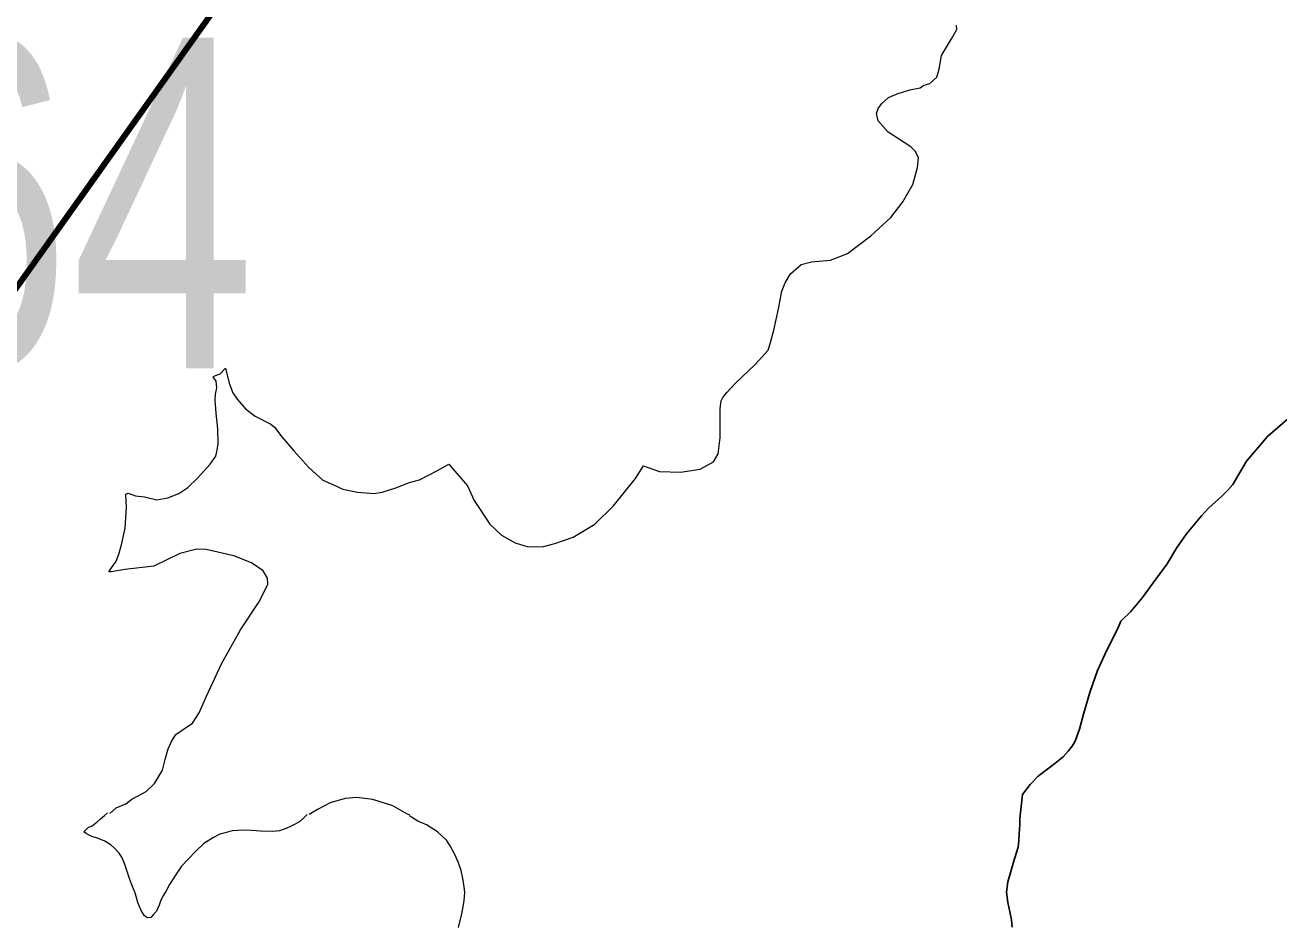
# Model space of a CAD drawing. Extents: x 553962 to 842807, y 8883888 to 9032388.
# Drawn here: x 710557 to 712073, y 8965279 to 8966368 of the extents above; entities that cross this region are included whole.
import ezdxf

# ---------------------------------------------------------------- set-up
doc = ezdxf.new("R2010")
doc.units = 0
doc.header["$LTSCALE"] = 160
for name, color, linetype, lineweight in [('21', 7, 'Continuous', 25), ('27', 7, 'Continuous', 90), ('33', 7, 'Continuous', 13), ('8', 7, 'Continuous', 13)]:
    doc.layers.add(name, color=color, linetype=linetype, lineweight=lineweight)

msp = doc.modelspace()

# ---------------------------------------------------------------- linework, layer by layer
at = {"layer": '21'}
for points in [[(711759.8, 8965408.9), (711762.8, 8965437.7), (711772.3, 8965449.9), (711782, 8965460.1), (711801.8, 8965475.1), (711812, 8965483.4), (711818.1, 8965490.2), (711822.9, 8965496.2), (711826.4, 8965502.4), (711831.9, 8965516.8), (711836.6, 8965535), (711844.2, 8965561.3), (711853.7, 8965587.6), (711862.3, 8965606.9), (711878.9, 8965640.7), (711881.7, 8965647.3), (711893.7, 8965658.9), (711907.8, 8965676), (711921, 8965693.7), (711937.6, 8965716.8), (711948.9, 8965735.5), (711961.2, 8965752.8), (711979.2, 8965774.9), (711988.2, 8965784.6), (712003.5, 8965798), (712011.1, 8965805.6), (712017.1, 8965812.5), (712033.5, 8965840.7), (712059.2, 8965870.5), (712089.4, 8965897)], [(711750.3, 8965277.4), (711749.5, 8965286.2), (711747.7, 8965295.9), (711745, 8965307.4), (711743.6, 8965319.8), (711745.3, 8965332.2), (711748.9, 8965344.8), (711753.3, 8965359.9), (711757.7, 8965374.3), (711758.6, 8965382), (711758.9, 8965390.2), (711759.8, 8965401.7), (711759.8, 8965408.9)]]:
    msp.add_lwpolyline(points, dxfattribs=at)
at = {"layer": '27'}
msp.add_lwpolyline([(691582, 8951218.7), (697371.2, 8956056), (705081.2, 8958366.8), (713138.6, 8969695)], dxfattribs=at)
at = {"layer": '8'}
for points in [[(711551.2, 8966091.8), (711579.7, 8966113.4), (711603.7, 8966135.3), (711618.3, 8966154.4), (711630.1, 8966175.5), (711635.8, 8966195.8), (711637, 8966207.6), (711633.4, 8966215.3), (711627.7, 8966221), (711611.8, 8966231.2), (711600.4, 8966238.5), (711588.2, 8966252.3), (711586.2, 8966261.3), (711588.2, 8966267.4), (711592.7, 8966273.5), (711600.8, 8966280.4), (711611.4, 8966284.9), (711626.5, 8966289.7), (711639.1, 8966292.2), (711642.7, 8966295), (711650.9, 8966297.5), (711659.4, 8966305.2), (711662.2, 8966314.9), (711665.1, 8966331.2), (711669.6, 8966339.3), (711676.9, 8966351.5), (711683.4, 8966362.9), (711683, 8966368.2)], [(711092, 8965811.1), (711100.1, 8965793.2), (711118.9, 8965764.5), (711132.8, 8965751.5), (711149.4, 8965742.1), (711165.3, 8965737.3), (711183.6, 8965737.7), (711197.6, 8965741.2), (711219.6, 8965748.9), (711246, 8965764.7), (711268.4, 8965786.7), (711295.2, 8965820), (711304.6, 8965835.1), (711309, 8965833.4), (711324.1, 8965828.2), (711349.3, 8965827.7), (711373.3, 8965831), (711389.5, 8965839.9), (711394.8, 8965849.7), (711397.3, 8965869.2), (711397.3, 8965904.6), (711398.5, 8965913.9), (711400.5, 8965918), (711405.4, 8965923.7), (711415.6, 8965934.7), (711439.8, 8965957.7), (711455.2, 8965975.2), (711458.1, 8965984.5), (711462.1, 8965999.1), (711467.8, 8966025.2), (711471.9, 8966046.3), (711476, 8966056.5), (711482.5, 8966067.4), (711495.1, 8966078.8), (711507.7, 8966081.7), (711530.9, 8966083.7), (711551.2, 8966091.8)], [(710840.5, 8965671.4), (710850.3, 8965692.1), (710849.9, 8965699.5), (710845, 8965708.4), (710830.9, 8965718), (710809.4, 8965726.2), (710776, 8965733.9), (710764.6, 8965734.3), (710743.9, 8965729.4), (710712.6, 8965714), (710677.6, 8965709.9), (710660.9, 8965707.1), (710658.1, 8965707.1), (710660.5, 8965710.7), (710667, 8965720.1), (710670.3, 8965728.2), (710673.5, 8965739.6), (710678, 8965759.9), (710679.6, 8965784.7), (710678.8, 8965801), (710681.7, 8965802.2), (710690.6, 8965798.9), (710701.5, 8965797.8), (710716.1, 8965794.1), (710729.5, 8965796.5), (710742.9, 8965801.8), (710753.9, 8965809.1), (710765.3, 8965820.1), (710780.8, 8965837.2), (710787.7, 8965846.9), (710789.3, 8965854.2), (710790.5, 8965862.4), (710790.1, 8965879.9), (710788.1, 8965899), (710786.8, 8965914.8), (710787.3, 8965921.7), (710788.9, 8965929.5), (710788.1, 8965937.6), (710784.4, 8965942.9), (710787.3, 8965944.5), (710793, 8965946.5), (710799.5, 8965953.4), (710803.9, 8965935.2), (710808, 8965923.4), (710813.3, 8965916), (710823.5, 8965904.2), (710835.2, 8965895.3), (710854, 8965885.6), (710858.4, 8965881.9), (710867.5, 8965870.1), (710881.8, 8965853.4), (710900, 8965833.1), (710917.1, 8965818), (710928.9, 8965812.7), (710941.1, 8965807.1), (710959, 8965803.4), (710978.5, 8965801.8), (710988.7, 8965803.4), (711005.4, 8965808.7), (711021.6, 8965815.2), (711033.8, 8965818.4), (711055.8, 8965829.4), (711069.2, 8965837.1), (711076.5, 8965828.6), (711092, 8965811.1)], [(710659.4, 8965414.9), (710667.1, 8965421.6), (710678.9, 8965426.4), (710686.2, 8965432.1), (710703.3, 8965441.5), (710713.5, 8965451.2), (710723.2, 8965467.1), (710726.5, 8965480.1), (710729.9, 8965493), (710734, 8965501.9), (710739.2, 8965510.4), (710747, 8965515.7), (710759.6, 8965524.2), (710767.3, 8965536.4), (710776.2, 8965556.8), (710794.6, 8965595.8), (710817.3, 8965636.8), (710840.5, 8965671.4)], [(711022, 8965412.9), (711018.4, 8965414.6), (711001.5, 8965424.3), (710977.3, 8965431.9), (710958, 8965434.3), (710943.9, 8965433.1), (710925.7, 8965427.9), (710910.4, 8965419.8), (710900.3, 8965413.5)], [(710898.2, 8965413.6), (710894.1, 8965409.7), (710889.3, 8965405.2), (710883.6, 8965401.9), (710877.2, 8965398.6), (710871.4, 8965396.1), (710864.7, 8965393.9), (710856.5, 8965393.1), (710841.8, 8965393.6), (710825.5, 8965394.5), (710814.4, 8965394.2), (710807.2, 8965393.9), (710798.9, 8965391.4), (710792.6, 8965390), (710784.7, 8965385.8), (710773.1, 8965378.6), (710763.4, 8965369.2), (710754.2, 8965359.8), (710746, 8965351), (710737.9, 8965339.1), (710731.6, 8965328.9), (710727.4, 8965321.5), (710724.3, 8965316), (710721.3, 8965310.2), (710719.3, 8965304.1), (710715.7, 8965296.9), (710711.9, 8965292.2), (710709.1, 8965288.9), (710705.2, 8965288.6), (710701.4, 8965291.1), (710697.5, 8965297.5), (710693.3, 8965307.4), (710690, 8965319), (710686.7, 8965326.5), (710684.2, 8965333.7), (710679.8, 8965347.1), (710677.3, 8965354.3), (710674, 8965362), (710670.6, 8965367), (710665.1, 8965372.8), (710661, 8965376.6), (710653.5, 8965381.3), (710644.4, 8965384.9), (710637.7, 8965387.1), (710634.4, 8965388.8), (710630.8, 8965390.6), (710628.1, 8965392.6), (710633.3, 8965398.1), (710638, 8965400), (710644.1, 8965404.7), (710648, 8965408.3), (710653, 8965412.4), (710656.5, 8965415.5)], [(711081, 8965276.8), (711085.2, 8965293.6), (711087.9, 8965309.1), (711088.5, 8965319.3), (711087.9, 8965326), (711086.3, 8965336.4), (711084.1, 8965346.1), (711081.2, 8965355.2), (711076.5, 8965365.1), (711071, 8965375.6), (711066.3, 8965382.5), (711055.8, 8965392.5), (711042.2, 8965401.3), (711031.7, 8965405.4), (711025.3, 8965409.6), (711021.8, 8965412.1)]]:
    msp.add_lwpolyline(points, dxfattribs=at)

# ---------------------------------------------------------------- texts
at = {"layer": '33', "width": 0.75}
msp.add_text('364', height=400, dxfattribs=at).set_placement((710166.2, 8965953.1))

doc.saveas('drawing.dxf')
